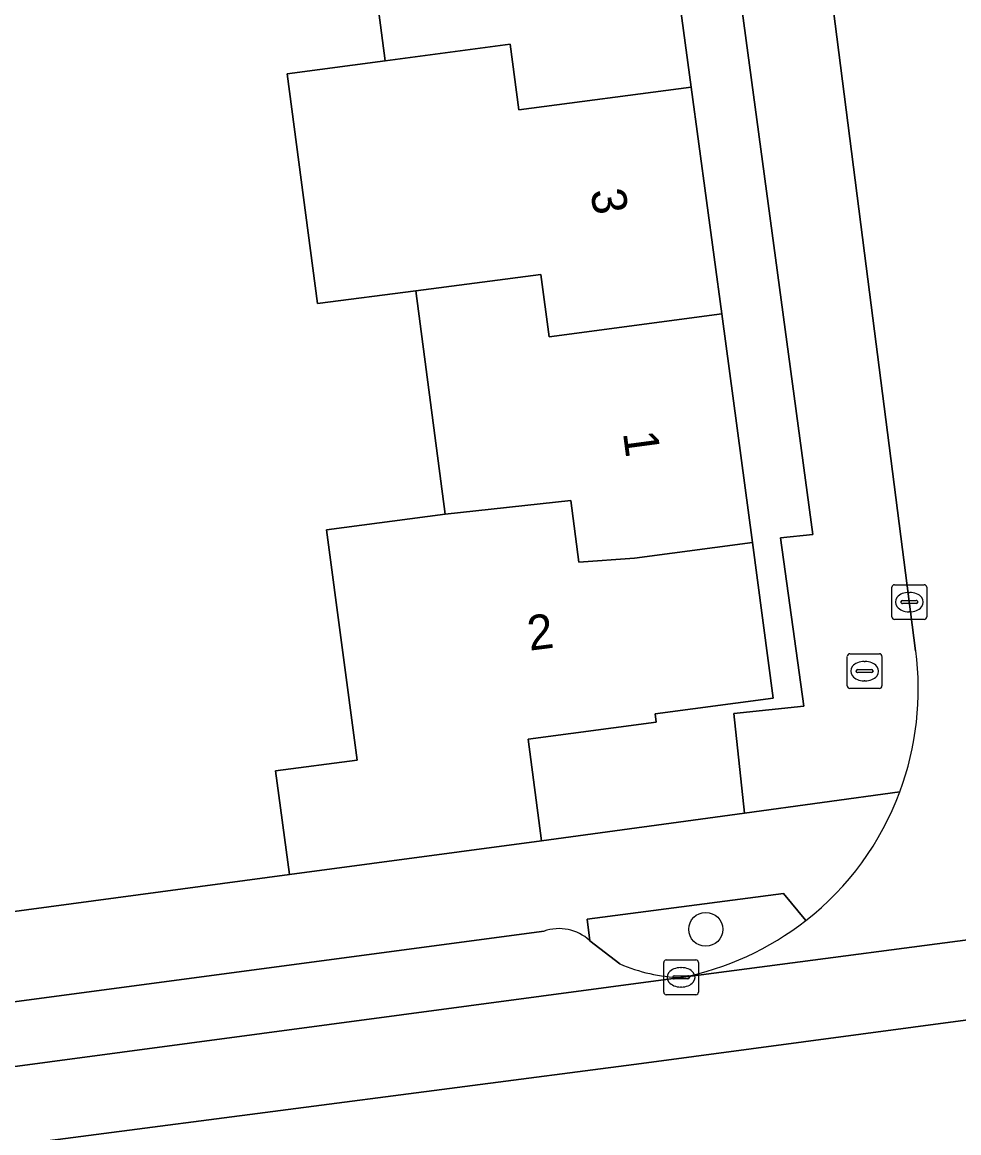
# Model space of a CAD drawing. Extents: x 158472 to 159562, y 388525 to 389606.
# Drawn here: x 159348.79 to 159375.76, y 389082.01 to 389113.98 of the extents above; entities that cross this region are included whole.
import ezdxf

# ---------------------------------------------------------------- set-up
doc = ezdxf.new("R2010")
doc.units = 0
for name, color, linetype in [('IMGEO_Boom', 7, 'Continuous'), ('IMGEO_Brandkraan', 7, 'Continuous'), ('IMGEO_Erf', 7, 'Continuous'), ('IMGEO_Groenvoorziening', 7, 'Continuous'), ('IMGEO_Kolk', 7, 'Continuous'), ('IMGEO_Muur', 7, 'Continuous'), ('IMGEO_Pand', 7, 'Continuous'), ('IMGEO_Pand_nummerreeks', 7, 'Continuous'), ('IMGEO_Parkeervlak_open', 7, 'Continuous'), ('IMGEO_Rijbaan_lokaal_gesloten', 7, 'Continuous'), ('IMGEO_Rijbaan_lokaal_open', 7, 'Continuous'), ('IMGEO_Voetpad_open', 7, 'Continuous')]:
    doc.layers.add(name, color=color, linetype=linetype)

msp = doc.modelspace()

# ---------------------------------------------------------------- linework, layer by layer
at = {"layer": 'IMGEO_Boom'}
msp.add_circle((159368.473, 389087.869), 0.489, dxfattribs=at)
at = {"layer": 'IMGEO_Brandkraan'}
for p, q in [((159372.548, 389094.876), (159372.548, 389095.728)), ((159372.623, 389095.802), (159373.475, 389095.802)), ((159373.549, 389095.728), (159373.549, 389094.876)), ((159372.85, 389095.345), (159373.248, 389095.345)), ((159373.036, 389095.582), (159373.061, 389095.582)), ((159372.807, 389095.296), (159372.807, 389095.308)), ((159373.245, 389095.259), (159372.847, 389095.259)), ((159373.059, 389095.022), (159373.034, 389095.022)), ((159373.291, 389095.308), (159373.291, 389095.296)), ((159373.475, 389094.802), (159372.623, 389094.802))]:
    msp.add_line(p, q, dxfattribs=at)
for points in [[(159372.548, 389094.876), (159372.548, 389095.728)], [(159372.623, 389095.802), (159373.475, 389095.802)], [(159373.549, 389095.728), (159373.549, 389094.876)], [(159373.475, 389094.802), (159372.623, 389094.802)]]:
    msp.add_lwpolyline(points, dxfattribs=at)
for centre, radius, start, end in [((159372.625, 389095.726), 0.0765, 91.552, 178.448), ((159372.625, 389095.726), 0.0765, 91.552, 178.448), ((159373.473, 389095.726), 0.0765, 1.552, 88.448), ((159373.473, 389095.726), 0.0765, 1.552, 88.448), ((159372.847, 389095.305), 0.0403, 85.8775, 175.7526), ((159373.252, 389095.307), 0.0386, 1.7309, 96.639), ((159372.844, 389095.295), 0.0366, 178.938, 274.7102), ((159373.248, 389095.302), 0.043, 264.8664, 352.4533), ((159372.625, 389094.878), 0.0765, 181.552, 268.448), ((159372.625, 389094.878), 0.0765, 181.552, 268.448), ((159373.473, 389094.878), 0.0765, 271.552, 358.448), ((159373.473, 389094.878), 0.0765, 271.552, 358.448)]:
    msp.add_arc(centre, radius, start, end, dxfattribs=at)
for centre, major_axis, ratio, start_param, end_param in [((159373.035, 389095.302), (-0.387, 0.002), 0.722429, 4.712389, 7.853982), ((159373.06, 389095.302), (-0.39, 0.002), 0.717154, 1.570796, 4.712389)]:
    msp.add_ellipse(centre, major_axis=major_axis, ratio=ratio, start_param=start_param, end_param=end_param, dxfattribs=at)
at = {"layer": 'IMGEO_Erf'}
for points in [[(159367.156, 389118.796), (159368.054, 389112.116), (159368.933, 389105.585), (159369.818, 389099.006), (159370.42, 389094.527), (159367.018, 389094.07), (159367.05, 389093.832), (159363.359, 389093.342), (159363.748, 389090.412), (159369.587, 389091.214), (159369.284, 389094.081), (159371.301, 389094.29), (159370.628, 389099.144), (159371.557, 389099.239), (159365.987, 389140.487)], [(159344.54, 389087.844), (159356.483, 389089.447), (159356.088, 389092.427), (159358.436, 389092.739), (159357.556, 389099.368), (159360.969, 389099.822), (159360.12, 389106.248), (159357.293, 389105.881), (159356.419, 389112.502), (159359.245, 389112.876), (159358.374, 389119.47)]]:
    msp.add_lwpolyline(points, dxfattribs=at)
at = {"layer": 'IMGEO_Groenvoorziening'}
msp.add_lwpolyline([(159371.357, 389088.122), (159370.713, 389088.9), (159365.057, 389088.158), (159365.139, 389087.536), (159366, 389086.872)], dxfattribs=at)
for centre, radius, start, end in [((159366.142, 389094.774), 8.452, 281.0418, 308.0956), ((159367.957, 389091.486), 5.012, 247.0165, 267.7606)]:
    msp.add_arc(centre, radius, start, end, dxfattribs=at)
at = {"layer": 'IMGEO_Kolk'}
for p, q in [((159373.837, 389096.864), (159373.837, 389097.716)), ((159373.912, 389097.79), (159374.764, 389097.79)), ((159374.325, 389097.57), (159374.35, 389097.57)), ((159374.838, 389097.716), (159374.838, 389096.864)), ((159374.096, 389097.284), (159374.096, 389097.296)), ((159374.534, 389097.247), (159374.136, 389097.247)), ((159374.139, 389097.333), (159374.537, 389097.333)), ((159374.58, 389097.296), (159374.58, 389097.284)), ((159374.348, 389097.01), (159374.323, 389097.01)), ((159374.764, 389096.79), (159373.912, 389096.79)), ((159367.263, 389086.061), (159367.263, 389086.913)), ((159367.338, 389086.987), (159368.19, 389086.987)), ((159367.751, 389086.767), (159367.776, 389086.767)), ((159368.264, 389086.913), (159368.264, 389086.061)), ((159367.522, 389086.481), (159367.522, 389086.493)), ((159367.96, 389086.444), (159367.562, 389086.444)), ((159367.565, 389086.53), (159367.963, 389086.53)), ((159368.006, 389086.493), (159368.006, 389086.481)), ((159367.774, 389086.207), (159367.749, 389086.207)), ((159368.19, 389085.987), (159367.338, 389085.987))]:
    msp.add_line(p, q, dxfattribs=at)
for points in [[(159373.837, 389096.864), (159373.837, 389097.716)], [(159373.912, 389097.79), (159374.764, 389097.79)], [(159374.838, 389097.716), (159374.838, 389096.864)], [(159374.764, 389096.79), (159373.912, 389096.79)], [(159367.263, 389086.061), (159367.263, 389086.913)], [(159367.338, 389086.987), (159368.19, 389086.987)], [(159368.264, 389086.913), (159368.264, 389086.061)], [(159368.19, 389085.987), (159367.338, 389085.987)]]:
    msp.add_lwpolyline(points, dxfattribs=at)
for centre, radius, start, end in [((159373.914, 389097.714), 0.0765, 91.552, 178.448), ((159373.914, 389097.714), 0.0765, 91.552, 178.448), ((159374.762, 389097.714), 0.0765, 1.552, 88.448), ((159374.762, 389097.714), 0.0765, 1.552, 88.448), ((159374.136, 389097.293), 0.0403, 85.8775, 175.7526), ((159374.133, 389097.283), 0.0366, 178.938, 274.7102), ((159374.537, 389097.29), 0.043, 264.8664, 352.4533), ((159374.541, 389097.295), 0.0386, 1.7309, 96.639), ((159373.914, 389096.866), 0.0765, 181.552, 268.448), ((159373.914, 389096.866), 0.0765, 181.552, 268.448), ((159374.762, 389096.866), 0.0765, 271.552, 358.448), ((159374.762, 389096.866), 0.0765, 271.552, 358.448), ((159367.34, 389086.911), 0.0765, 91.552, 178.448), ((159367.34, 389086.911), 0.0765, 91.552, 178.448), ((159368.188, 389086.911), 0.0765, 1.552, 88.448), ((159368.188, 389086.911), 0.0765, 1.552, 88.448), ((159367.562, 389086.49), 0.0403, 85.8775, 175.7526), ((159367.559, 389086.48), 0.0366, 178.938, 274.7102), ((159367.963, 389086.487), 0.043, 264.8664, 352.4533), ((159367.967, 389086.492), 0.0386, 1.7309, 96.639), ((159367.34, 389086.063), 0.0765, 181.552, 268.448), ((159367.34, 389086.063), 0.0765, 181.552, 268.448), ((159368.188, 389086.063), 0.0765, 271.552, 358.448), ((159368.188, 389086.063), 0.0765, 271.552, 358.448)]:
    msp.add_arc(centre, radius, start, end, dxfattribs=at)
for centre, major_axis, ratio, start_param, end_param in [((159374.324, 389097.29), (-0.387, 0.002), 0.722429, 4.712389, 7.853982), ((159374.349, 389097.29), (-0.39, 0.002), 0.717154, 1.570796, 4.712389), ((159367.75, 389086.487), (-0.387, 0.002), 0.722429, 4.712389, 7.853982), ((159367.775, 389086.487), (-0.39, 0.002), 0.717154, 1.570796, 4.712389)]:
    msp.add_ellipse(centre, major_axis=major_axis, ratio=ratio, start_param=start_param, end_param=end_param, dxfattribs=at)
at = {"layer": 'IMGEO_Muur'}
msp.add_lwpolyline([(159344.54, 389087.844), (159356.483, 389089.447)], dxfattribs=at)
at = {"layer": 'IMGEO_Pand'}
for points in [[(159359.245, 389112.876), (159362.843, 389113.352), (159363.094, 389111.459), (159368.054, 389112.116), (159367.156, 389118.796), (159363.756, 389118.344), (159363.515, 389120.152), (159358.374, 389119.47)], [(159359.245, 389112.876), (159356.419, 389112.502), (159357.293, 389105.881), (159360.12, 389106.248), (159363.723, 389106.716), (159363.96, 389104.928), (159368.933, 389105.585), (159368.054, 389112.116), (159363.094, 389111.459), (159362.843, 389113.352)], [(159360.12, 389106.248), (159360.969, 389099.822), (159364.586, 389100.214), (159364.821, 389098.443), (159366.425, 389098.555), (159369.818, 389099.006), (159368.933, 389105.585), (159363.96, 389104.928), (159363.723, 389106.716)], [(159360.969, 389099.822), (159357.556, 389099.368), (159358.436, 389092.739), (159356.088, 389092.427), (159356.483, 389089.447), (159363.748, 389090.412), (159363.359, 389093.342), (159367.05, 389093.832), (159367.018, 389094.07), (159370.42, 389094.527), (159369.818, 389099.006), (159366.425, 389098.555), (159364.821, 389098.443), (159364.586, 389100.214)]]:
    msp.add_lwpolyline(points, close=True, dxfattribs=at)
at = {"layer": 'IMGEO_Parkeervlak_open'}
for points in [[(159363.816, 389087.815), (159345.307, 389085.35), (159326.595, 389082.895)], [(159366, 389086.872), (159365.139, 389087.536), (159365.126, 389087.546)], [(159323.368, 389080.603), (159345.55, 389083.513), (159367.761, 389086.478)]]:
    msp.add_lwpolyline(points, dxfattribs=at)
for centre, radius, start, end in [((159364.247, 389086.589), 1.3, 47.4286, 109.3634), ((159367.957, 389091.486), 5.012, 247.0165, 267.7606)]:
    msp.add_arc(centre, radius, start, end, dxfattribs=at)
at = {"layer": 'IMGEO_Rijbaan_lokaal_gesloten'}
for points in [[(159418.501, 389092.976), (159412.98, 389091.5), (159407.81, 389090.242), (159403.022, 389089.274), (159397.749, 389088.278), (159393.36, 389087.565), (159388.584, 389086.94), (159366.621, 389084.011), (159340.073, 389080.552), (159312.897, 389077.011), (159290.234, 389074.059), (159274.487, 389072.007), (159267.148, 389071.036), (159262.964, 389070.46), (159261.301, 389070.285), (159251.185, 389069.223), (159237.567, 389067.949), (159235.659, 389068.122), (159233.867, 389068.411), (159231.939, 389069.124), (159229.973, 389070.213), (159228.98, 389071.135), (159235.794, 389052.158)], [(159251.185, 389069.223), (159261.301, 389070.285), (159262.964, 389070.46), (159267.148, 389071.036), (159274.487, 389072.007), (159290.234, 389074.059), (159312.897, 389077.011), (159340.073, 389080.552), (159366.621, 389084.011), (159388.584, 389086.94), (159393.36, 389087.565), (159397.749, 389088.278), (159403.022, 389089.274), (159407.81, 389090.242), (159412.98, 389091.5), (159418.501, 389092.976)], [(159399.634, 389090.989), (159394.856, 389090.182), (159392.53, 389089.725), (159389.396, 389089.326), (159367.761, 389086.478), (159345.55, 389083.513), (159323.368, 389080.603), (159321.744, 389080.39), (159299.114, 389077.486), (159298.366, 389077.387), (159273.397, 389074.097), (159265.956, 389073.153), (159261.582, 389072.573), (159255.975, 389071.96), (159255.565, 389071.915), (159252.216, 389071.601), (159242.945, 389070.731), (159238.35, 389070.282)]]:
    msp.add_lwpolyline(points, dxfattribs=at)
at = {"layer": 'IMGEO_Rijbaan_lokaal_open'}
for points in [[(159377.798, 389116.821), (159371.936, 389116.046), (159373.05, 389107.336), (159374.519, 389095.89)], [(159367.761, 389086.478), (159389.396, 389089.326)]]:
    msp.add_lwpolyline(points, dxfattribs=at)
for centre, radius, start, end in [((159366.156, 389094.771), 8.438, 339.5935, 7.6209), ((159366.147, 389094.768), 8.445, 308.0912, 339.6319), ((159366.142, 389094.774), 8.452, 281.0418, 308.0956)]:
    msp.add_arc(centre, radius, start, end, dxfattribs=at)
at = {"layer": 'IMGEO_Voetpad_open'}
for points in [[(159365.72, 389141.554), (159364.286, 389141.323), (159365.987, 389140.487), (159371.557, 389099.239), (159370.628, 389099.144), (159371.301, 389094.29), (159369.284, 389094.081), (159369.587, 389091.214), (159374.064, 389091.829)], [(159374.519, 389095.89), (159373.05, 389107.336), (159371.936, 389116.046), (159371.586, 389118.781), (159371.113, 389122.483)], [(159374.064, 389091.829), (159369.587, 389091.214), (159363.748, 389090.412), (159356.483, 389089.447), (159344.54, 389087.844), (159344.352, 389087.819), (159342.881, 389087.622), (159332.761, 389086.263), (159325.443, 389085.296), (159319.111, 389084.425), (159314.537, 389084.058), (159314.117, 389083.785)], [(159365.126, 389087.546), (159365.139, 389087.536), (159365.057, 389088.158), (159370.713, 389088.9), (159371.357, 389088.122)], [(159326.595, 389082.895), (159345.307, 389085.35), (159363.816, 389087.815)]]:
    msp.add_lwpolyline(points, dxfattribs=at)
for centre, radius, start, end in [((159366.156, 389094.771), 8.438, 339.5935, 7.6209), ((159366.147, 389094.768), 8.445, 308.0912, 339.6319), ((159364.247, 389086.589), 1.3, 47.4286, 109.3634)]:
    msp.add_arc(centre, radius, start, end, dxfattribs=at)

# ---------------------------------------------------------------- texts
at = {"layer": 'IMGEO_Pand_nummerreeks'}
for s, rotation, p in [('3', 277.5902, (159365.158, 389109.138)), ('1', 277.5902, (159366.088, 389102.163)), ('2', 7.2314, (159363.399, 389095.889))]:
    msp.add_text(s, height=1, rotation=rotation, dxfattribs=at).set_placement(p)

doc.saveas('drawing.dxf')
